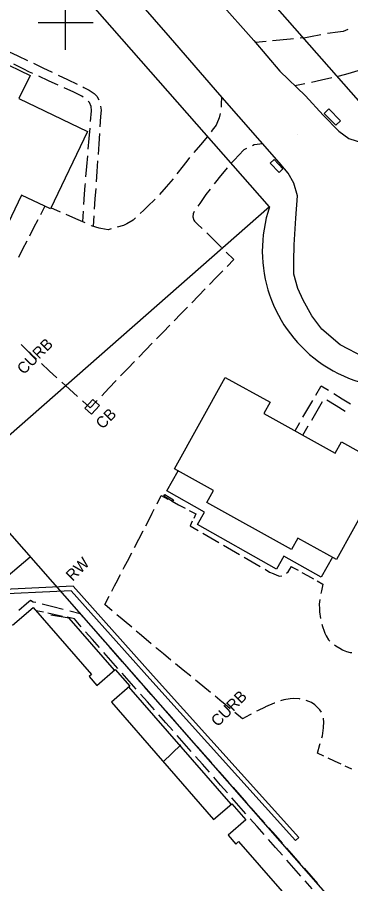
# Model space of a CAD drawing. Extents: x 2443269 to 2494951, y 591171 to 622130.
# Drawn here: x 2462482.4 to 2462604, y 603685.7 to 604001.8 of the extents above; entities that cross this region are included whole.
import ezdxf

# ---------------------------------------------------------------- set-up
doc = ezdxf.new("R2010")
doc.units = 0
for name, color, linetype in [('SURVEY - CONTROL - Grid', 7, 'Continuous'), ('SURVEY - DRAINAGE - Bridge Deck with Text', 7, 'Continuous'), ('SURVEY - DRAINAGE - Storm Sewer', 7, 'Continuous'), ('SURVEY - NON-TRANSPORTATION - Buildings', 7, 'Continuous'), ('SURVEY - NON-TRANSPORTATION - Features', 7, 'Continuous'), ('SURVEY - NON-TRANSPORTATION - Features Text', 7, 'Continuous'), ('SURVEY - PROPERTY - Property Lines', 7, 'Continuous'), ('SURVEY - PROPERTY - ROW Lines', 7, 'Continuous'), ('SURVEY - TRANSPORTATION - Features', 7, 'Continuous'), ('SURVEY - TRANSPORTATION - Features Text', 7, 'Continuous'), ('SURVEY - TRANSPORTATION - Roads', 7, 'Continuous')]:
    doc.layers.add(name, color=color, linetype=linetype)

msp = doc.modelspace()

# ---------------------------------------------------------------- linework, layer by layer
at = {"layer": 'SURVEY - CONTROL - Grid'}
for p, q in [((2462500, 603990), (2462500, 604010)), ((2462490, 604000), (2462510, 604000))]:
    msp.add_line(p, q, dxfattribs=at)
at = {"layer": 'SURVEY - DRAINAGE - Storm Sewer'}
msp.add_line((2462509.727, 603859.695), (2462509.727, 603859.695), dxfattribs=at)
msp.add_lwpolyline([(2462509.467, 603857.017), (2462507.072, 603859.259), (2462509.986, 603862.373), (2462512.382, 603860.131)], close=True, dxfattribs=at)
at = {"layer": 'SURVEY - NON-TRANSPORTATION - Buildings'}
for points in [[(2462430.258, 603885.44), (2462437.355, 603900.226), (2462402.135, 603917.129), (2462420.701, 603955.814), (2462435.514, 603948.704), (2462440.918, 603959.961), (2462457.637, 603951.936), (2462470.127, 603977.962), (2462471.239, 603977.428), (2462475.452, 603986.204), (2462487.063, 603980.633), (2462482.994, 603972.155), (2462508.011, 603960.151), (2462494.458, 603931.909), (2462483.936, 603936.959), (2462465.33, 603898.189), (2462464.533, 603898.573), (2462452.995, 603874.528)], [(2462617.45, 603837.612), (2462598.759, 603804), (2462584.772, 603811.778), (2462582.456, 603807.615), (2462551.518, 603824.82), (2462553.936, 603829.167), (2462539.7, 603837.083), (2462558.257, 603870.456), (2462574.645, 603861.342), (2462572.345, 603857.205), (2462598.349, 603842.746), (2462600.678, 603846.936)]]:
    msp.add_lwpolyline(points, close=True, dxfattribs=at)
msp.add_lwpolyline([(2462480.675, 603779.967), (2462488.185, 603786.5), (2462509.464, 603762.034), (2462508.546, 603761.234), (2462511.387, 603757.966), (2462518.099, 603763.806), (2462523.388, 603757.727), (2462516.702, 603751.91), (2462553.979, 603709.049), (2462560.642, 603714.843), (2462565.721, 603709.003), (2462559.254, 603703.376), (2462562.063, 603700.145), (2462563.126, 603701.07), (2462586.528, 603674.164)], dxfattribs=at)
at = {"layer": 'SURVEY - NON-TRANSPORTATION - Features'}
for p, q in [((2462560.425, 603714.656), (2462523.103, 603757.477)), ((2462542.017, 603736.329), (2462535.609, 603730.171))]:
    msp.add_line(p, q, dxfattribs=at)
for points in [[(2462598.562, 603962.428), (2462600.278, 603964.121), (2462595.983, 603968.478), (2462594.267, 603966.785)], [(2462576.072, 603949.898), (2462579.238, 603946.532), (2462577.843, 603945.223), (2462574.677, 603948.589)], [(2462536.196, 603827.687), (2462539.405, 603825.784), (2462539.028, 603825.148), (2462535.819, 603827.051)]]:
    msp.add_lwpolyline(points, close=True, dxfattribs=at)
for points in [[(2462597.335, 603804.794), (2462593.214, 603797.504), (2462579.569, 603805.213), (2462576.882, 603800.46), (2462548.135, 603816.706), (2462550.708, 603821.257), (2462536.905, 603829.059), (2462541.023, 603836.349)], [(2462585.127, 603702.55), (2462531.908, 603761.546), (2462502.729, 603794.196), (2462470.065, 603792.648), (2462467.758, 603790.866), (2462467.374, 603788.494)], [(2462585.127, 603702.55), (2462583.906, 603701.451), (2462530.688, 603760.45), (2462502.027, 603792.52), (2462470.659, 603791.034), (2462467.374, 603788.494)], [(2462517.807, 603763.55), (2462501.279, 603782.513), (2462494.553, 603783.704)]]:
    msp.add_lwpolyline(points, dxfattribs=at)
at = {"layer": 'SURVEY - PROPERTY - Property Lines'}
for p, q in [((2462362.663, 603946.559), (2462729.13, 603529.395)), ((2462461.72, 603833.799), (2462574.412, 603932.796))]:
    msp.add_line(p, q, dxfattribs=at)
msp.add_lwpolyline([(2462307.198, 603742.33), (2462383.905, 603715.24), (2462383.686, 603717.228), (2462487.07, 603804.942)], dxfattribs=at)
at = {"layer": 'SURVEY - PROPERTY - ROW Lines'}
for p, q in [((2462611.955, 603965.664), (2462526.099, 604063.398)), ((2462574.391, 603932.665), (2462488.535, 604030.399))]:
    msp.add_line(p, q, dxfattribs=at)
msp.add_lwpolyline([(2462574.391, 603932.665), (2462574.391, 603932.665), (2462574.391, 603932.665), (2462574.391, 603932.665)], dxfattribs=at)
msp.add_arc((2462621.752, 603916.632), 50, 161.29837, 311.29837, dxfattribs=at)
at = {"layer": 'SURVEY - TRANSPORTATION - Features'}
for p, q in [((2462593.14, 603995.492), (2462589.363, 603994.749)), ((2462599.323, 603996.427), (2462595.513, 603995.882)), ((2462601.2, 603996.696), (2462599.323, 603996.427)), ((2462603.007, 603997.437), (2462601.2, 603996.696)), ((2462573.107, 603993.009), (2462569.274, 603992.657)), ((2462578.175, 603993.474), (2462575.502, 603993.229)), ((2462579.333, 603993.6), (2462578.175, 603993.474)), ((2462582.01, 603993.891), (2462579.333, 603993.6)), ((2462583.162, 603993.994), (2462582.01, 603993.891)), ((2462587.489, 603994.38), (2462585.558, 603994.207)), ((2462589.363, 603994.749), (2462587.489, 603994.38)), ((2462479.179, 603989.423), (2462482.627, 603987.773)), ((2462482.627, 603987.773), (2462486.075, 603986.123)), ((2462484.576, 603983.024), (2462481.138, 603984.789)), ((2462486.81, 603981.877), (2462484.576, 603983.024)), ((2462488.23, 603985.092), (2462491.677, 603983.441)), ((2462491.677, 603983.441), (2462495.125, 603981.791)), ((2462488.041, 603981.312), (2462486.81, 603981.877)), ((2462493.75, 603978.695), (2462490.237, 603980.306)), ((2462497.28, 603980.76), (2462500.728, 603979.11)), ((2462593.365, 603978.995), (2462597.083, 603979.828)), ((2462599.407, 603980.348), (2462599.933, 603980.466)), ((2462599.933, 603980.466), (2462603.076, 603981.374)), ((2462603.076, 603981.374), (2462606.736, 603982.432)), ((2462497.264, 603977.085), (2462493.75, 603978.695)), ((2462500.728, 603979.11), (2462504.176, 603977.46)), ((2462506.331, 603976.429), (2462506.643, 603976.279)), ((2462506.643, 603976.279), (2462508.549, 603975.256)), ((2462583.582, 603976.919), (2462587.316, 603977.677)), ((2462589.647, 603978.162), (2462593.365, 603978.995)), ((2462502.973, 603974.468), (2462499.46, 603976.078)), ((2462505.97, 603973.094), (2462502.973, 603974.468)), ((2462506.408, 603972.732), (2462505.97, 603973.094)), ((2462508.549, 603975.256), (2462509.642, 603974.528)), ((2462509.642, 603974.528), (2462510.363, 603974.048)), ((2462510.363, 603974.048), (2462511.446, 603973.035)), ((2462508.775, 603970.781), (2462508.272, 603971.196)), ((2462509.307, 603969.314), (2462508.775, 603970.781)), ((2462511.446, 603973.035), (2462512.141, 603971.737)), ((2462556.761, 603970), (2462556.727, 603969.029)), ((2462556.859, 603972.795), (2462556.761, 603970)), ((2462509.132, 603963.819), (2462509.455, 603967.671)), ((2462509.471, 603967.854), (2462509.307, 603969.314)), ((2462509.455, 603967.671), (2462509.471, 603967.854)), ((2462512.703, 603969.441), (2462512.942, 603967.907)), ((2462512.942, 603967.907), (2462512.785, 603965.643)), ((2462512.785, 603965.643), (2462512.521, 603961.829)), ((2462555.973, 603965.167), (2462555.207, 603963.145)), ((2462556.416, 603966.711), (2462555.973, 603965.167)), ((2462508.606, 603957.561), (2462508.929, 603961.412)), ((2462553.46, 603960.633), (2462553.043, 603960.097)), ((2462554.94, 603962.441), (2462553.46, 603960.633)), ((2462555.207, 603963.145), (2462554.94, 603962.441)), ((2462508.282, 603953.709), (2462508.606, 603957.561)), ((2462512.357, 603959.446), (2462512.093, 603955.633)), ((2462551.596, 603958.238), (2462550.501, 603956.831)), ((2462512.093, 603955.633), (2462511.829, 603951.82)), ((2462549.213, 603955.32), (2462546.768, 603952.453)), ((2462550.501, 603956.831), (2462549.213, 603955.32)), ((2462568.824, 603955.266), (2462568.174, 603954.962)), ((2462571.898, 603955.63), (2462568.824, 603955.266)), ((2462507.756, 603947.451), (2462508.08, 603951.302)), ((2462563.147, 603951.506), (2462561.557, 603949.869)), ((2462565.064, 603953.481), (2462563.147, 603951.506)), ((2462566.019, 603953.945), (2462565.064, 603953.481)), ((2462511.664, 603949.436), (2462511.4, 603945.623)), ((2462544.572, 603949.879), (2462542.913, 603947.697)), ((2462545.239, 603950.661), (2462544.572, 603949.879)), ((2462561.557, 603949.869), (2462560.554, 603948.713)), ((2462507.432, 603943.599), (2462507.756, 603947.451)), ((2462511.4, 603945.623), (2462511.137, 603941.81)), ((2462542.913, 603947.697), (2462540.632, 603944.697)), ((2462558.418, 603946.253), (2462556.551, 603943.983)), ((2462558.991, 603946.914), (2462558.418, 603946.253)), ((2462539.188, 603942.838), (2462536.693, 603940.014)), ((2462554.625, 603941.64), (2462554.148, 603941.023)), ((2462556.551, 603943.983), (2462554.625, 603941.64)), ((2462506.945, 603937.338), (2462507.164, 603940.413)), ((2462507.164, 603940.413), (2462507.23, 603941.192)), ((2462510.972, 603939.427), (2462510.708, 603935.613)), ((2462536.693, 603940.014), (2462534.198, 603937.189)), ((2462552.693, 603939.136), (2462551.203, 603937.205)), ((2462506.67, 603933.483), (2462506.945, 603937.338)), ((2462510.708, 603935.613), (2462510.444, 603931.8)), ((2462532.611, 603935.45), (2462529.889, 603932.844)), ((2462550.442, 603936.06), (2462548.975, 603933.852)), ((2462551.203, 603937.205), (2462550.442, 603936.06)), ((2462490.945, 603929.899), (2462492.479, 603932.858)), ((2462492.479, 603932.858), (2462492.479, 603932.858)), ((2462498.098, 603930.787), (2462494.648, 603932.303)), ((2462529.889, 603932.844), (2462528.509, 603931.522)), ((2462548.975, 603933.852), (2462548.245, 603932.947)), ((2462503.705, 603928.324), (2462500.255, 603929.84)), ((2462506.223, 603927.218), (2462506.498, 603931.073)), ((2462510.279, 603929.417), (2462510.015, 603925.604)), ((2462528.509, 603931.522), (2462527.166, 603930.239)), ((2462546.472, 603930.138), (2462546.37, 603929.045)), ((2462546.37, 603929.045), (2462546.721, 603927.762)), ((2462546.846, 603930.955), (2462546.472, 603930.138)), ((2462546.876, 603931.002), (2462546.846, 603930.955)), ((2462488.45, 603925.092), (2462489.985, 603928.05)), ((2462507.155, 603926.808), (2462503.705, 603928.324)), ((2462509.464, 603925.794), (2462509.312, 603925.861)), ((2462512.191, 603924.852), (2462509.464, 603925.794)), ((2462521.147, 603925.853), (2462518.829, 603925.282)), ((2462522.35, 603926.532), (2462521.147, 603925.853)), ((2462524.635, 603927.822), (2462522.35, 603926.532)), ((2462525.463, 603928.612), (2462524.635, 603927.822)), ((2462546.721, 603927.762), (2462547.033, 603927.464)), ((2462547.033, 603927.464), (2462548.165, 603926.378)), ((2462548.165, 603926.378), (2462549.768, 603924.807)), ((2462486.916, 603922.133), (2462488.45, 603925.092)), ((2462512.898, 603924.73), (2462512.191, 603924.852)), ((2462515.56, 603924.272), (2462512.898, 603924.73)), ((2462516.576, 603924.598), (2462515.56, 603924.272)), ((2462551.471, 603923.139), (2462554.194, 603920.47)), ((2462484.422, 603917.326), (2462485.956, 603920.284)), ((2462554.194, 603920.47), (2462556.918, 603917.801)), ((2462482.887, 603914.368), (2462484.422, 603917.326)), ((2462558.62, 603916.133), (2462561.344, 603913.465)), ((2462561.344, 603913.465), (2462558.889, 603910.942)), ((2462561.344, 603913.465), (2462561.344, 603913.465)), ((2462554.898, 603906.843), (2462552.443, 603904.32)), ((2462557.354, 603909.365), (2462554.898, 603906.843)), ((2462550.908, 603902.744), (2462548.453, 603900.221)), ((2462548.453, 603900.221), (2462545.997, 603897.698)), ((2462544.462, 603896.122), (2462542.007, 603893.599)), ((2462542.007, 603893.599), (2462539.551, 603891.077)), ((2462538.017, 603889.5), (2462535.561, 603886.977)), ((2462535.561, 603886.977), (2462533.106, 603884.455)), ((2462486.553, 603879.686), (2462483.845, 603882.418)), ((2462531.571, 603882.878), (2462529.115, 603880.356)), ((2462487.253, 603878.98), (2462486.553, 603879.686)), ((2462489.366, 603877.063), (2462487.253, 603878.98)), ((2462529.115, 603880.356), (2462526.66, 603877.833)), ((2462493.997, 603872.864), (2462491.148, 603875.448)), ((2462525.125, 603876.256), (2462522.67, 603873.734)), ((2462496.847, 603870.28), (2462493.997, 603872.864)), ((2462522.67, 603873.734), (2462520.058, 603870.984)), ((2462522.67, 603873.734), (2462522.67, 603873.734)), ((2462518.426, 603869.266), (2462515.814, 603866.516)), ((2462501.478, 603866.081), (2462498.628, 603868.665)), ((2462504.328, 603863.497), (2462501.478, 603866.081)), ((2462515.814, 603866.516), (2462513.203, 603863.766)), ((2462591.276, 603863.985), (2462593.061, 603867.064)), ((2462593.061, 603867.064), (2462593.253, 603867.395)), ((2462593.253, 603867.395), (2462595.952, 603865.719)), ((2462597.842, 603864.546), (2462600.865, 603862.668)), ((2462600.865, 603862.668), (2462603.889, 603860.79)), ((2462508.959, 603859.298), (2462506.109, 603861.882)), ((2462511.571, 603862.048), (2462508.959, 603859.298)), ((2462508.959, 603859.298), (2462508.959, 603859.298)), ((2462588.374, 603858.981), (2462590.16, 603862.06)), ((2462591.732, 603858.232), (2462593.704, 603861.633)), ((2462595.312, 603862.255), (2462598.652, 603860.181)), ((2462598.652, 603860.181), (2462601.992, 603858.107)), ((2462586.588, 603855.902), (2462588.374, 603858.981)), ((2462589.759, 603854.831), (2462591.732, 603858.232)), ((2462583.687, 603850.899), (2462585.472, 603853.978)), ((2462586.554, 603849.305), (2462588.526, 603852.706)), ((2462533.343, 603824.25), (2462534.91, 603827.28)), ((2462534.91, 603827.28), (2462534.91, 603827.28)), ((2462534.91, 603827.28), (2462537.313, 603826.008)), ((2462538.815, 603825.213), (2462541.218, 603823.94)), ((2462531.577, 603820.837), (2462532.363, 603822.356)), ((2462541.218, 603823.94), (2462543.621, 603822.668)), ((2462545.122, 603821.873), (2462547.525, 603820.601)), ((2462529.227, 603816.296), (2462530.795, 603819.326)), ((2462530.795, 603819.326), (2462531.577, 603820.837)), ((2462547.525, 603820.601), (2462546.724, 603818.943)), ((2462547.525, 603820.601), (2462547.525, 603820.601)), ((2462546.223, 603817.907), (2462545.422, 603816.25)), ((2462545.422, 603816.25), (2462545.422, 603816.25)), ((2462545.422, 603816.25), (2462548.297, 603814.581)), ((2462526.676, 603811.373), (2462528.24, 603814.39)), ((2462528.24, 603814.39), (2462528.247, 603814.402)), ((2462550.094, 603813.538), (2462552.97, 603811.869)), ((2462552.97, 603811.869), (2462555.845, 603810.2)), ((2462525.105, 603808.345), (2462526.676, 603811.373)), ((2462557.642, 603809.157), (2462560.517, 603807.488)), ((2462522.544, 603803.427), (2462524.121, 603806.453)), ((2462560.517, 603807.488), (2462563.392, 603805.819)), ((2462521.357, 603801.149), (2462522.544, 603803.427)), ((2462565.189, 603804.776), (2462568.065, 603803.107)), ((2462568.065, 603803.107), (2462570.94, 603801.438)), ((2462520.967, 603800.402), (2462521.357, 603801.149)), ((2462572.737, 603800.395), (2462574.428, 603799.413)), ((2462574.428, 603799.413), (2462575.679, 603798.857)), ((2462580.567, 603798.998), (2462581.141, 603799.528)), ((2462581.141, 603799.528), (2462582.404, 603801.372)), ((2462582.404, 603801.372), (2462582.673, 603801.221)), ((2462582.673, 603801.221), (2462582.673, 603801.221)), ((2462582.673, 603801.221), (2462584.802, 603800.024)), ((2462586.133, 603799.276), (2462588.262, 603798.079)), ((2462518.4, 603795.488), (2462519.98, 603798.512)), ((2462575.679, 603798.857), (2462577.102, 603798.225)), ((2462577.102, 603798.225), (2462578.053, 603797.943)), ((2462578.053, 603797.943), (2462578.821, 603798.051)), ((2462588.262, 603798.079), (2462590.391, 603796.883)), ((2462591.721, 603796.135), (2462593.851, 603794.938)), ((2462516.821, 603792.464), (2462517.804, 603794.347)), ((2462517.804, 603794.347), (2462518.4, 603795.488)), ((2462593.851, 603794.938), (2462593.332, 603792.527)), ((2462593.851, 603794.938), (2462593.851, 603794.938)), ((2462514.254, 603787.549), (2462515.834, 603790.574)), ((2462593.332, 603792.527), (2462593.12, 603791.54)), ((2462485.678, 603787.809), (2462482.912, 603785.384)), ((2462487.204, 603788.964), (2462485.678, 603787.809)), ((2462485.678, 603787.809), (2462485.678, 603787.809)), ((2462488.172, 603788.462), (2462487.204, 603788.964)), ((2462489.082, 603788.236), (2462488.172, 603788.462)), ((2462495.298, 603786.694), (2462491.473, 603787.643)), ((2462499.124, 603785.745), (2462495.298, 603786.694)), ((2462516.97, 603785.259), (2462514.254, 603787.549)), ((2462514.254, 603787.549), (2462514.254, 603787.549)), ((2462592.734, 603789.404), (2462592.541, 603787.697)), ((2462592.541, 603787.697), (2462592.591, 603785.94)), ((2462491.889, 603784.729), (2462489.231, 603785.299)), ((2462489.231, 603785.299), (2462489.231, 603785.299)), ((2462496.208, 603783.803), (2462493.55, 603784.373)), ((2462498.866, 603783.233), (2462496.208, 603783.803)), ((2462505.34, 603784.203), (2462501.515, 603785.152)), ((2462507.809, 603781.398), (2462505.34, 603784.203)), ((2462520.609, 603782.189), (2462518.667, 603783.827)), ((2462592.591, 603785.94), (2462592.62, 603784.931)), ((2462592.62, 603784.931), (2462592.962, 603782.488)), ((2462503.185, 603782.307), (2462500.527, 603782.877)), ((2462505.726, 603779.419), (2462503.185, 603782.307)), ((2462503.185, 603782.307), (2462503.185, 603782.307)), ((2462521.383, 603781.536), (2462520.609, 603782.189)), ((2462524.099, 603779.245), (2462521.383, 603781.536)), ((2462593.475, 603780.379), (2462593.709, 603779.485)), ((2462509.856, 603774.727), (2462507.315, 603777.614)), ((2462511.821, 603776.84), (2462509.352, 603779.645)), ((2462526.961, 603776.831), (2462525.796, 603777.813)), ((2462593.709, 603779.485), (2462594.293, 603777.786)), ((2462594.293, 603777.786), (2462594.592, 603777.093)), ((2462594.592, 603777.093), (2462595.009, 603776.122)), ((2462512.398, 603771.839), (2462509.856, 603774.727)), ((2462514.29, 603774.035), (2462511.821, 603776.84)), ((2462528.517, 603775.529), (2462526.961, 603776.831)), ((2462531.242, 603773.248), (2462528.517, 603775.529)), ((2462595.009, 603776.122), (2462595.95, 603774.646)), ((2462595.95, 603774.646), (2462596.424, 603774.174)), ((2462518.301, 603769.477), (2462515.833, 603772.282)), ((2462533.336, 603771.496), (2462532.945, 603771.823)), ((2462535.683, 603769.559), (2462533.336, 603771.496)), ((2462598.083, 603772.782), (2462598.516, 603772.467)), ((2462598.516, 603772.467), (2462599.979, 603771.598)), ((2462599.979, 603771.598), (2462601.066, 603771.003)), ((2462601.066, 603771.003), (2462601.203, 603770.929)), ((2462601.203, 603770.929), (2462602.482, 603770.351)), ((2462516.528, 603767.147), (2462513.987, 603770.034)), ((2462520.77, 603766.673), (2462518.301, 603769.477)), ((2462538.423, 603767.298), (2462535.683, 603769.559)), ((2462602.482, 603770.351), (2462603.778, 603770.033)), ((2462603.778, 603770.033), (2462604.36, 603770.063)), ((2462519.07, 603764.259), (2462516.528, 603767.147)), ((2462524.782, 603762.115), (2462522.313, 603764.92)), ((2462542.886, 603763.635), (2462540.136, 603765.884)), ((2462523.2, 603759.567), (2462520.658, 603762.455)), ((2462527.251, 603759.31), (2462524.782, 603762.115)), ((2462545.637, 603761.386), (2462542.886, 603763.635)), ((2462525.742, 603756.679), (2462523.2, 603759.567)), ((2462550.102, 603757.726), (2462547.355, 603759.98)), ((2462531.263, 603754.752), (2462528.794, 603757.557)), ((2462552.849, 603755.473), (2462550.102, 603757.726)), ((2462529.872, 603751.987), (2462527.33, 603754.875)), ((2462532.414, 603749.099), (2462529.872, 603751.987)), ((2462533.731, 603751.947), (2462531.263, 603754.752)), ((2462557.164, 603751.916), (2462554.563, 603754.061)), ((2462557.304, 603751.801), (2462557.164, 603751.916)), ((2462560.043, 603749.538), (2462557.304, 603751.801)), ((2462579.566, 603752.763), (2462578.408, 603752.347)), ((2462581.93, 603753.09), (2462579.566, 603752.763)), ((2462583.05, 603753.245), (2462581.93, 603753.09)), ((2462585.33, 603753.081), (2462583.05, 603753.245)), ((2462585.527, 603753.041), (2462585.33, 603753.081)), ((2462589.684, 603751.749), (2462587.736, 603752.571)), ((2462537.743, 603747.389), (2462535.274, 603750.194)), ((2462569.95, 603748.773), (2462569.679, 603748.629)), ((2462572.738, 603750.076), (2462569.95, 603748.773)), ((2462572.952, 603750.167), (2462572.738, 603750.076)), ((2462576.111, 603751.523), (2462572.952, 603750.167)), ((2462576.28, 603751.583), (2462576.111, 603751.523)), ((2462590.91, 603750.88), (2462589.684, 603751.749)), ((2462591.295, 603750.607), (2462590.91, 603750.88)), ((2462592.732, 603749.164), (2462591.295, 603750.607)), ((2462593.308, 603748.216), (2462592.732, 603749.164)), ((2462536.544, 603744.407), (2462534.002, 603747.295)), ((2462540.212, 603744.584), (2462537.743, 603747.389)), ((2462564.494, 603745.86), (2462561.755, 603748.123)), ((2462567.22, 603747.317), (2462564.494, 603745.86)), ((2462567.684, 603747.564), (2462567.22, 603747.317)), ((2462594.074, 603746.063), (2462594.062, 603746.112)), ((2462594.139, 603744.479), (2462594.074, 603746.063)), ((2462539.085, 603741.52), (2462536.544, 603744.407)), ((2462544.224, 603740.026), (2462541.755, 603742.831)), ((2462593.657, 603739.672), (2462594.048, 603742.502)), ((2462594.048, 603742.502), (2462594.103, 603742.901)), ((2462594.103, 603742.901), (2462594.139, 603744.479)), ((2462543.215, 603736.827), (2462540.674, 603739.715)), ((2462546.693, 603737.222), (2462544.224, 603740.026)), ((2462593.448, 603738.941), (2462593.657, 603739.672)), ((2462545.757, 603733.94), (2462543.215, 603736.827)), ((2462591.836, 603733.288), (2462592.745, 603736.48)), ((2462592.745, 603736.48), (2462592.827, 603736.767)), ((2462550.704, 603732.664), (2462548.236, 603735.469)), ((2462594.236, 603732.173), (2462591.836, 603733.288)), ((2462591.836, 603733.288), (2462591.836, 603733.288)), ((2462549.887, 603729.247), (2462547.346, 603732.135)), ((2462553.173, 603729.859), (2462550.704, 603732.664)), ((2462598.135, 603730.361), (2462595.736, 603731.476)), ((2462600.535, 603729.246), (2462598.135, 603730.361)), ((2462552.429, 603726.36), (2462549.887, 603729.247)), ((2462557.185, 603725.301), (2462554.716, 603728.106)), ((2462604.434, 603727.435), (2462602.035, 603728.55)), ((2462556.559, 603721.667), (2462554.017, 603724.555)), ((2462559.654, 603722.496), (2462557.185, 603725.301)), ((2462559.101, 603718.78), (2462556.559, 603721.667)), ((2462563.666, 603717.938), (2462561.197, 603720.743)), ((2462566.134, 603715.133), (2462563.666, 603717.938)), ((2462563.231, 603714.088), (2462560.689, 603716.975)), ((2462565.773, 603711.2), (2462563.231, 603714.088)), ((2462570.146, 603710.575), (2462567.677, 603713.38)), ((2462569.903, 603706.508), (2462567.361, 603709.395)), ((2462572.615, 603707.77), (2462570.146, 603710.575)), ((2462572.444, 603703.62), (2462569.903, 603706.508)), ((2462576.627, 603703.213), (2462574.158, 603706.017)), ((2462576.574, 603698.928), (2462574.033, 603701.815)), ((2462579.096, 603700.408), (2462576.627, 603703.213)), ((2462579.116, 603696.04), (2462576.574, 603698.928)), ((2462583.107, 603695.85), (2462580.639, 603698.655)), ((2462585.576, 603693.045), (2462583.107, 603695.85)), ((2462583.246, 603691.348), (2462580.705, 603694.235)), ((2462585.788, 603688.46), (2462583.246, 603691.348)), ((2462589.588, 603688.487), (2462587.119, 603691.292)), ((2462589.918, 603683.768), (2462587.376, 603686.656)), ((2462592.057, 603685.682), (2462589.588, 603688.487))]:
    msp.add_line(p, q, dxfattribs=at)
at = {"layer": 'SURVEY - TRANSPORTATION - Roads'}
for p, q in [((2462584.56, 603958.963), (2462584.56, 603958.963)), ((2462584.169, 603904.786), (2462584.169, 603904.786))]:
    msp.add_line(p, q, dxfattribs=at)
for points in [[(2462577.873, 603948.812), (2462556.242, 603973.497), (2462538.313, 603994.311), (2462521.643, 604013.563), (2462506.685, 604031.151), (2462498.477, 604040.18), (2462492.791, 604046.082), (2462488.09, 604049.964), (2462483.004, 604052.483), (2462477.814, 604053.359), (2462472.883, 604053.048), (2462469.5, 604052.72), (2462466.564, 604051.289), (2462457.161, 604042.723), (2462421.147, 604012.27)], [(2462543.096, 604022.27), (2462568.693, 603993.343), (2462578.152, 603982.201), (2462587.45, 603973.159), (2462593.942, 603966.155), (2462599.713, 603960.253), (2462603.335, 603957.657), (2462608.972, 603955.774)], [(2462609.024, 603877.667), (2462600.133, 603882.326), (2462593.444, 603888.055), (2462589.848, 603892.841), (2462586.626, 603898.622), (2462584.667, 603902.933), (2462583.263, 603908.15), (2462583.224, 603912.802), (2462583.381, 603918.822), (2462584.034, 603928.488), (2462584.582, 603936.696), (2462583.263, 603941.273), (2462581.206, 603944.944), (2462577.873, 603948.812)]]:
    msp.add_lwpolyline(points, dxfattribs=at)

# ---------------------------------------------------------------- texts
at = {"layer": 'SURVEY - DRAINAGE - Bridge Deck with Text'}
msp.add_text('CB', height=4.101, rotation=45, dxfattribs=at).set_placement((2462513.444, 603851.309))
at = {"layer": 'SURVEY - NON-TRANSPORTATION - Features Text'}
msp.add_text('RW', height=4.101, rotation=45, dxfattribs=at).set_placement((2462502.529, 603795.814))
at = {"layer": 'SURVEY - TRANSPORTATION - Features Text'}
for p in [(2462484.733, 603871.24), (2462555.484, 603742.704)]:
    msp.add_text('CURB', height=4.101, rotation=45, dxfattribs=at).set_placement(p)

doc.saveas('drawing.dxf')
